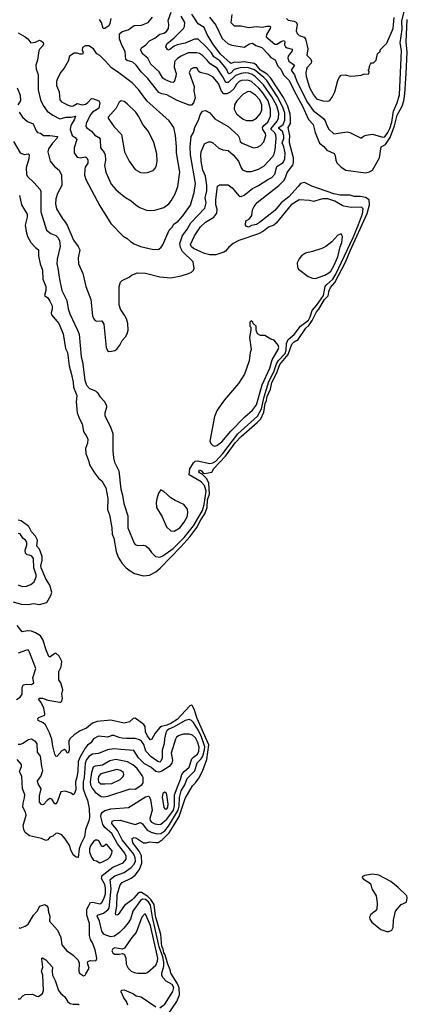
# Model space of a CAD drawing. Extents: x 1603745 to 1745082, y 385868 to 533966.
# Tile 500 of 646: x 1727340 to 1731146, y 454731 to 464392. Entities that reach past the tile are written whole.
import ezdxf

# ---------------------------------------------------------------- set-up
doc = ezdxf.new("R2010")
doc.units = 0

msp = doc.modelspace()

# ---------------------------------------------------------------- linework, layer by layer
at = {"layer": '0CON20XD'}
for points in [[(1727277.8, 463195), (1727344.2, 463085), (1727385, 463069.6), (1727424.3, 463074.3), (1727434.2, 463065), (1727430.4, 463025), (1727403, 462937), (1727405.6, 462875), (1727415, 462854.3), (1727480, 462795), (1727539.2, 462725), (1727547.4, 462707.4), (1727546.5, 462506.5), (1727602.9, 462325), (1727645.3, 462295.3), (1727695.5, 462275), (1727715.3, 462255), (1727731.6, 462225), (1727736.3, 462165), (1727708.3, 462041.7), (1727703.5, 461995), (1727715.4, 461955), (1727731.8, 461845), (1727754.6, 461735), (1727801.5, 461635), (1727815.3, 461555.3), (1727831.8, 461505), (1727908.7, 461345), (1727924.1, 461305), (1727942.7, 461085), (1727957.3, 461035), (1727978.5, 460855), (1727995, 460806.7), (1728025, 460771.4), (1728085, 460748.6), (1728105, 460732), (1728125, 460693.3), (1728168.3, 460648.3), (1728192.5, 460605), (1728192.5, 460585), (1728176.4, 460533.6), (1728176.4, 460505), (1728228.8, 460405), (1728253, 460333), (1728252.9, 460162.9), (1728261.2, 460091.2), (1728271.7, 460051.7), (1728312, 459965), (1728334, 459785), (1728347.6, 459727.6), (1728362.7, 459645), (1728400.8, 459525), (1728400.5, 459405), (1728465, 459256.7), (1728475, 459243.3), (1728495, 459233.3), (1728555, 459236.2), (1728578.3, 459228.3), (1728605, 459206), (1728634.4, 459165), (1728674.2, 459125), (1728715, 459118.5), (1728745, 459130.9), (1728845, 459201.6), (1728955, 459312.4), (1729045, 459425.9), (1729133.2, 459575), (1729151.5, 459635), (1729170.9, 459765), (1729155, 459821.5), (1729121.9, 459858.1), (1729004.7, 459925), (1729010.2, 459985), (1729044.9, 460045.1), (1729061.2, 460058.8), (1729085, 460063.9), (1729205, 460038.2), (1729235, 460043.7), (1729265, 460059.8), (1729335.2, 460135), (1729481.1, 460328.9), (1729675, 460502.4), (1729715, 460574.1), (1729738.8, 460691.2), (1729787.2, 460842.8), (1729835, 460937.6), (1729862.7, 461015), (1729881.3, 461048.7), (1729945, 461116.2), (1729955, 461148.6), (1729959.9, 461215), (1729976.4, 461253.6), (1730035, 461301.9), (1730095.6, 461384.4), (1730175, 461443.9), (1730192.1, 461475), (1730212.2, 461537.8), (1730255, 461587.3), (1730323.4, 461685), (1730340.3, 461775), (1730354.9, 461795.1), (1730415, 461844.9), (1730445, 461895.5), (1730615, 462253.6), (1730667.4, 462382.6), (1730706.1, 462486.1), (1730711.1, 462535), (1730695, 462551.5), (1730595, 462549.6), (1730523.2, 462563.2), (1730505, 462568.5), (1730435, 462611.2), (1730365, 462633.8), (1730313.3, 462635), (1730225, 462608.5), (1730185, 462617.1), (1730085, 462624.4), (1730005, 462576.4), (1729859.3, 462395), (1729835.9, 462375), (1729781.2, 462355), (1729734.1, 462315.9), (1729685, 462289.4), (1729490, 462225), (1729435.6, 462195), (1729391.8, 462158.2), (1729360.9, 462119.1), (1729345, 462109.3), (1729265, 462085.4), (1729205, 462084.7), (1729155, 462096.7), (1729045, 462146.2), (1729025, 462164.5), (1729016, 462185), (1729055, 462271.8), (1729115, 462358.5), (1729163.2, 462405), (1729245, 462455.5), (1729275.3, 462494.7), (1729278.1, 462531.9), (1729267, 462575), (1729265.3, 462625), (1729280.7, 462759.3), (1729301.7, 462771.7), (1729385, 462770), (1729425, 462741.4), (1729495, 462660.8), (1729515, 462655.6), (1729545, 462668.9), (1729625, 462734.6), (1729685, 462763.8), (1729775, 462822.5), (1729816, 462844), (1729845, 462874.6), (1729865, 462951.1), (1729925, 462991.8), (1729941.7, 463025), (1729945.2, 463085.2), (1729934.4, 463145), (1729915.9, 463185), (1729934.8, 463225), (1729932.8, 463252.8), (1729918.9, 463295), (1729885.2, 463325), (1729885.2, 463335), (1729926.4, 463365), (1729944.2, 463405), (1729942.4, 463475), (1729924.3, 463535), (1729871.1, 463635), (1729765, 463796.4), (1729738, 463825), (1729645, 463899.6), (1729575, 463922.9), (1729505, 463919.7), (1729445.3, 463904.7), (1729415, 463871.6), (1729395, 463860.2), (1729386, 463866), (1729372.5, 463902.5), (1729352.2, 463932.2), (1729305, 463988.9), (1729246.7, 464026.6), (1729223.5, 464065), (1729175, 464123.6), (1729091.8, 464201.8), (1729055, 464201.6), (1728965, 464161.5), (1728884.6, 464145.4), (1728857.1, 464132.9), (1728815, 464100.3), (1728795, 464094.3), (1728789.5, 464099.5), (1728776.2, 464126.2), (1728784.6, 464155), (1728855.4, 464214.6), (1728947.7, 464305), (1728959.3, 464325), (1728961.2, 464365), (1728923.5, 464425)], [(1727325, 464261.5), (1727394.5, 464224.5), (1727418, 464205), (1727447.5, 464165), (1727495, 464170.9), (1727535, 464190.6), (1727555, 464182.5), (1727568.7, 464168.7), (1727572.3, 464155), (1727566.2, 464135), (1727537.3, 464105), (1727528.2, 464085), (1727513.3, 463995), (1727498.5, 463945), (1727502.5, 463905), (1727521.9, 463855), (1727521.1, 463705), (1727544.4, 463605), (1727569.1, 463549.1), (1727609.4, 463495), (1727665, 463453.5), (1727735, 463417.8), (1727795, 463433.9), (1727845.2, 463434.8), (1727886.1, 463446.1), (1727877.1, 463415), (1727841.1, 463355), (1727835.5, 463315), (1727855, 463256.9), (1727885.5, 463235), (1727900, 463215), (1727874.4, 463135), (1727875.7, 463085), (1727905, 463044.4), (1727935, 463036.7), (1727985, 463046.5), (1727997.9, 463037.9), (1728007.8, 463015), (1728007.9, 462985), (1727981.8, 462945), (1727977.8, 462925), (1727975.6, 462865), (1727988.6, 462825), (1728128.1, 462565), (1728235, 462391.2), (1728355, 462268.8), (1728395.6, 462245.6), (1728427, 462217), (1728463.2, 462193.2), (1728527.3, 462167.3), (1728655, 462136), (1728705, 462141.2), (1728729.7, 462160.3), (1728745, 462183.3), (1728808.5, 462325), (1728835.5, 462355), (1728853.5, 462386.5), (1728895, 462413.5), (1728941.9, 462468.1), (1729017.8, 462572.2), (1729053.9, 462695), (1729066.2, 462785), (1729016.7, 463065), (1729014.7, 463145.3), (1729022.3, 463245), (1729044.8, 463285.2), (1729060, 463335), (1729098.2, 463415), (1729112.7, 463457.3), (1729135.7, 463494.3), (1729165, 463500), (1729207.1, 463477.1), (1729255, 463418.5), (1729385, 463344.5), (1729483.5, 463255), (1729495.5, 463235), (1729505.3, 463195.3), (1729525, 463179.1), (1729635, 463135.6), (1729675, 463140), (1729705, 463157.1), (1729735.9, 463194.1), (1729757.1, 463255), (1729753.1, 463275), (1729725.7, 463315), (1729723, 463335), (1729736.2, 463353.8), (1729776.9, 463385), (1729802, 463445), (1729802.7, 463515), (1729778.1, 463595), (1729727.8, 463675), (1729689.2, 463719.2), (1729615.9, 463785.9), (1729575, 463798.5), (1729516.3, 463793.7), (1729494.6, 463785), (1729469.8, 463760.2), (1729442.2, 463715), (1729405, 463680.3), (1729375, 463662.8), (1729345, 463663.3), (1729320, 463690), (1729292.4, 463765), (1729238.7, 463828.7), (1729195, 463853.9), (1729113.1, 463873.1), (1729098.1, 463885), (1729078.5, 463918.5), (1729045, 463920.9), (1729019.4, 463905), (1729004.5, 463874.5), (1729053.1, 463735), (1729049.4, 463695), (1729062, 463625), (1729045.6, 463574.4), (1729025.5, 463554.5), (1729005, 463551.9), (1728885, 463600), (1728785, 463654.4), (1728735, 463662.9), (1728705, 463678.2), (1728599.1, 463815), (1728535, 463877.9), (1728484, 463944), (1728450.8, 463975), (1728395, 463991.5), (1728382.2, 464002.3), (1728375, 464080), (1728341.2, 464141.2), (1728318.5, 464205), (1728318.1, 464251.9), (1728345, 464274.4), (1728405, 464291.1), (1728465, 464335.7), (1728535, 464339.5), (1728600.8, 464365), (1728642.1, 464415)], [(1727333.8, 463485), (1727367.3, 463435), (1727415, 463392.4), (1727471.4, 463371.4), (1727500, 463300), (1727515, 463285.6), (1727545, 463278.8), (1727575, 463254.7), (1727635, 463256), (1727710, 463245), (1727705.4, 463225), (1727661.2, 463178.8), (1727621.2, 463125), (1727617.3, 463095), (1727640, 463005), (1727681.6, 462951.6), (1727726.9, 462915), (1727751.5, 462865), (1727753.1, 462765), (1727712.2, 462685), (1727695, 462632.5), (1727691.1, 462585), (1727701.5, 462535), (1727761.8, 462435), (1727782.1, 462412.1), (1727806.2, 462376.2), (1727867.9, 462227.9), (1727915.4, 462165.4), (1727929.4, 462135), (1727914.4, 462055), (1727918.1, 461995), (1727960.2, 461900.2), (1727987.5, 461775), (1728036.9, 461645), (1728053.3, 461485), (1728065, 461458.8), (1728081.2, 461441.2), (1728095, 461433.3), (1728145, 461436.7), (1728166.2, 461405), (1728190, 461175), (1728202.5, 461145), (1728215, 461137.5), (1728241.7, 461138.3), (1728275, 461146.7), (1728295, 461160), (1728322.7, 461197.3), (1728346.2, 461245), (1728379.1, 461280.9), (1728395, 461310), (1728404.3, 461345.7), (1728400.8, 461410.8), (1728388.8, 461455), (1728368.3, 461491.7), (1728330.5, 461550.5), (1728318, 461595), (1728317, 461773), (1728330, 461815), (1728346.4, 461833.6), (1728415, 461866.7), (1728437.5, 461885), (1728495, 461908.6), (1728574.5, 461904.5), (1728715, 461868.5), (1728825, 461859.2), (1728925, 461878.8), (1728998.3, 461901.7), (1729026.7, 461915), (1729045.8, 461934.2), (1729052, 461955), (1729044.2, 462015), (1728937.8, 462117.8), (1728918.4, 462155), (1728911.3, 462195), (1728938.8, 462275), (1728981.4, 462328.6), (1729021.4, 462398.6), (1729156.1, 462543.9), (1729172.2, 462595), (1729160.9, 462645), (1729178.7, 462711.3), (1729178.4, 462765), (1729163, 462855), (1729138.6, 462915), (1729121.9, 463005), (1729117.9, 463065), (1729122.4, 463095), (1729155, 463174.2), (1729195, 463194), (1729215, 463194), (1729235, 463184.3), (1729295, 463132.5), (1729335, 463115.6), (1729385, 463108.1), (1729436.8, 463066.8), (1729487.8, 463005), (1729515, 462938.8), (1729528.9, 462918.9), (1729565, 462903.5), (1729615, 462900.9), (1729685, 462925.4), (1729736.5, 462953.5), (1729825, 463048.1), (1729839.3, 463075), (1729849.4, 463115), (1729857.7, 463225), (1729853, 463263), (1729840.8, 463285), (1729808.3, 463315), (1729809.6, 463325), (1729868.4, 463395), (1729879.4, 463425), (1729883.1, 463475), (1729864.2, 463545), (1729816.5, 463635), (1729733.4, 463753.4), (1729651.6, 463835), (1729620.7, 463855), (1729585.6, 463865.6), (1729555, 463868.9), (1729515, 463863.9), (1729458.4, 463845), (1729385, 463776.1), (1729365, 463774.3), (1729335, 463832.5), (1729280, 463915), (1729208.7, 463958.7), (1729178.5, 463998.5), (1729135, 464040), (1729105, 464058.8), (1729075, 464068), (1728995, 464065.4), (1728924, 464035), (1728888.7, 464011.3), (1728867, 463987), (1728860.5, 463975), (1728857.5, 463925), (1728874.7, 463865), (1728874, 463836), (1728856.9, 463783.1), (1728845, 463774.4), (1728825, 463777.3), (1728763.7, 463803.7), (1728745, 463817.8), (1728709.7, 463879.7), (1728626.2, 463956.2), (1728596.4, 464015), (1728549.6, 464055), (1728524.4, 464095), (1728535.3, 464114.7), (1728578.9, 464145), (1728615.8, 464184.2), (1728665, 464211.8), (1728715, 464251.1), (1728755, 464260.3), (1728781.1, 464275), (1728802, 464305), (1728805.3, 464345), (1728798.9, 464385), (1728825.8, 464465)], [(1730073.8, 462756.2), (1729983.4, 462655), (1729907.5, 462595), (1729845, 462518.2), (1729695, 462400.4), (1729665, 462383.8), (1729617.1, 462372.9), (1729585, 462357.5), (1729563.8, 462365), (1729556, 462375), (1729561.7, 462418.3), (1729593.9, 462436.1), (1729617.9, 462472.1), (1729625.6, 462525), (1729640.7, 462559.3), (1729672.3, 462597.7), (1729882.9, 462765), (1729931.6, 462815), (1729948, 462842), (1729966, 462894), (1730022.4, 462965), (1730029.5, 462990.5), (1730029.7, 463035), (1729989, 463185), (1729990, 463205), (1729992.4, 463252.4), (1729974.8, 463335), (1729997.1, 463372.9), (1729999.6, 463425), (1729994.9, 463465), (1729972.2, 463542.2), (1729928.6, 463628.6), (1729806.6, 463816.6), (1729768.8, 463858.8), (1729705.7, 463895), (1729665, 463944.8), (1729641.1, 463961.1), (1729545, 463979.6), (1729485, 463971.2), (1729445, 463975.2), (1729415, 463963.4), (1729405, 463967.4), (1729312.7, 464055), (1729235.9, 464155), (1729180, 464245), (1729152.5, 464315), (1729090.8, 464350.8), (1729028.9, 464445)], [(1729201.9, 464415), (1729265, 464337.1), (1729327.4, 464207.4), (1729386.3, 464156.3), (1729421.3, 464141.3), (1729542.8, 464122.8), (1729595, 464153.6), (1729625, 464161.1), (1729659, 464139), (1729717.5, 464117.5), (1729777.7, 464057.7), (1729805, 464020.8), (1729848.8, 463998.8), (1729873.4, 463935), (1729904.7, 463905), (1729929.9, 463849.9), (1729985.1, 463795.1), (1730035.9, 463694.1), (1730115, 463542.9), (1730173.8, 463413.8), (1730222.8, 463365), (1730241.2, 463285), (1730285, 463179.2), (1730325, 463146.2), (1730355, 463110), (1730427.9, 463077.9), (1730438.7, 463058.7), (1730444.3, 463015), (1730455, 462987.5), (1730496.2, 462945), (1730540.6, 462915), (1730735, 462889.4), (1730775, 462898.4), (1730803.8, 462915), (1730873.5, 463035), (1730889.6, 463145), (1730931.9, 463168.1), (1730977.1, 463235), (1731020.5, 463349.5), (1731045, 463455.8), (1731096, 463544), (1731110.4, 463595), (1731121.4, 463665), (1731135.4, 463865), (1731142.7, 464072.7), (1731134.4, 464175), (1731143.5, 464395)], [(1729422, 464442), (1729414, 464365), (1729445, 464332), (1729515, 464332.9), (1729585.5, 464315.5), (1729665, 464323.9), (1729725, 464318.8), (1729765, 464328.7), (1729798, 464328), (1729802.7, 464322.7), (1729800.4, 464305), (1729763.3, 464245), (1729760.8, 464225), (1729845, 464151.8), (1729865, 464152.3), (1729915, 464181.1), (1729936.8, 464186.8), (1729943.5, 464175), (1729940.9, 464145), (1729948.2, 464125), (1729965, 464114.7), (1730015, 464104.2), (1730016, 464085), (1729976.2, 464035), (1729971.2, 464015), (1729982.5, 463985), (1730038.8, 463945), (1730005.3, 463895), (1730039.4, 463849.4), (1730059.7, 463785), (1730165, 463577.7), (1730219.6, 463499.6), (1730322.8, 463422.7), (1730339.4, 463399.4), (1730355, 463354), (1730375, 463319.2), (1730425, 463272.5), (1730555, 463290.6), (1730580, 463285), (1730685, 463232.5), (1730697, 463233), (1730715, 463250), (1730740, 463260), (1730805, 463270), (1730905, 463237.9), (1730925, 463243.3), (1730955, 463284.2), (1730975, 463324.6), (1730993.9, 463385), (1731008.5, 463495), (1731047.2, 463575), (1731068.5, 463655), (1731089, 464091), (1731076.8, 464165), (1731094.5, 464295), (1731092.2, 464377.8), (1731119.1, 464485)], [(1729960, 464405), (1729975, 464385.8), (1730035, 464378.8), (1730058.5, 464365), (1730062.5, 464345), (1730053.3, 464283.3), (1730065.6, 464255), (1730085, 464237.3), (1730131.7, 464221.7), (1730144.7, 464204.7), (1730167.8, 464105), (1730160.6, 464045), (1730197.5, 464005), (1730205.5, 463985), (1730200.5, 463965), (1730160.3, 463919.7), (1730147.6, 463875), (1730151.2, 463835), (1730185.3, 463725), (1730222.9, 463652.9), (1730255, 463616.4), (1730315, 463596.2), (1730366.6, 463593.4), (1730385, 463599.2), (1730408.1, 463631.9), (1730432.5, 463685), (1730462.9, 463795), (1730476.2, 463825), (1730495, 463846.7), (1730535, 463851.2), (1730585, 463838.8), (1730635, 463840), (1730693, 463847), (1730715, 463857.5), (1730768.3, 463861.7), (1730770, 463885), (1730760, 463895), (1730770, 463905), (1730773, 463937), (1730783, 463957), (1730795, 463970), (1730815, 463970), (1730840, 463995), (1730853, 464057), (1730865, 464070), (1730880, 464075), (1730880, 464095), (1730945, 464162.5), (1731006.4, 464305), (1731016, 464414)], [(1728235.3, 464405), (1728225.4, 464354.6), (1728215, 464332.5), (1728175.9, 464304.1), (1728159.2, 464305), (1728142.9, 464365), (1728123.1, 464393.1)], [(1728625, 462519.2), (1728665, 462522.5), (1728755, 462550), (1728805, 462586), (1728826.9, 462613.1), (1728865, 462682), (1728892.5, 462755), (1728910.5, 462895), (1728878.2, 463085), (1728879.6, 463145), (1728869.2, 463255), (1728852.2, 463335), (1728808, 463398), (1728587.5, 463595), (1728506.2, 463706.2), (1728445, 463772.2), (1728311.7, 463871.7), (1728239.8, 463919.8), (1728178.5, 463988.5), (1728125, 464040), (1728097.9, 464057.9), (1728065.7, 464105.7), (1728017.5, 464135), (1727985, 464136.7), (1727955, 464117.5), (1727952.5, 464095), (1727962, 464065), (1727955.7, 464054.3), (1727935, 464051.9), (1727905, 464062), (1727875, 464063.8), (1727828.8, 464035), (1727815.7, 463984.3), (1727777.1, 463915), (1727743.6, 463876.4), (1727710.8, 463815), (1727702.1, 463785), (1727700.4, 463745), (1727726.2, 463685), (1727735.4, 463605.4), (1727750, 463585), (1727815, 463551.8), (1727845, 463542.9), (1727865, 463546.2), (1727905, 463568.4), (1727953.8, 463556.2), (1727985, 463562.2), (1728006.5, 463575), (1728045, 463617.1), (1728065, 463616.3), (1728116.7, 463596.7), (1728127.3, 463575), (1728116.8, 463525), (1728095, 463505.9), (1728055, 463485.9), (1728036.8, 463463.2), (1727993.6, 463375), (1727990, 463345), (1727999.1, 463329.1), (1728045, 463298.5), (1728077.4, 463257.4), (1728116.6, 463236.6), (1728129.6, 463219.6), (1728132.9, 463132.9), (1728168.3, 463088.3), (1728178, 463065), (1728181.4, 463015), (1728172.3, 462962.3), (1728184.5, 462895), (1728239.2, 462779.2), (1728284.7, 462724.7), (1728333, 462683), (1728378.3, 462648.3), (1728435, 462616), (1728483.2, 462573.2), (1728520.3, 462550.3), (1728585, 462524), (1728625, 462519.2)], [(1727314.5, 463724.5), (1727342.8, 463652.8), (1727347.7, 463595), (1727320.6, 463555)], [(1729625, 463401.8), (1729665, 463426.7), (1729701.1, 463468.9), (1729717.8, 463505), (1729718.8, 463555), (1729696.9, 463606.9), (1729655, 463652.8), (1729605, 463682.7), (1729582.4, 463687.6), (1729535, 463662.1), (1729470.8, 463595), (1729449.2, 463555), (1729446.2, 463515), (1729468.1, 463468.1), (1729535, 463415.5), (1729565, 463402.2), (1729625, 463401.8)], [(1728565, 462888), (1728595, 462894), (1728648.8, 462911.2), (1728672.3, 462937.7), (1728684, 462965), (1728690.8, 463005), (1728685.7, 463075), (1728657.6, 463187.6), (1728604.2, 463295), (1728548.9, 463365), (1728507.8, 463445), (1728480, 463485), (1728395, 463565.8), (1728365, 463588), (1728335, 463594.2), (1728315, 463583.8), (1728285.4, 463524.6), (1728207.5, 463435), (1728207.5, 463425), (1728265.4, 463345.4), (1728338.6, 463265), (1728370, 463095), (1728415, 463003.3), (1728472.4, 462922.4), (1728525, 462892), (1728565, 462888)], [(1727336.5, 462666.5), (1727358.9, 462575), (1727414.5, 462485), (1727414.6, 462455), (1727392, 462375), (1727401.9, 462311.9), (1727415.4, 462265), (1727449.7, 462205), (1727496.4, 462156.4), (1727525.6, 462135), (1727523.4, 462073.4), (1727540.4, 461995), (1727562.1, 461935), (1727566.1, 461845), (1727597.8, 461775), (1727596.4, 461733.6), (1727583.8, 461685), (1727615, 461662), (1727635, 461631.2), (1727657.1, 461585), (1727657.9, 461552.1), (1727648, 461515), (1727651.2, 461495), (1727725, 461412), (1727767.8, 461307.8), (1727789.2, 461165), (1727807.8, 461125), (1727824.6, 460995), (1727846.6, 460925), (1727865.2, 460835.2), (1727868.4, 460785), (1727900.4, 460705), (1727893.6, 460643.6), (1727905.6, 460535), (1727927.5, 460475), (1727954, 460425), (1727965, 460352.5), (1727999.7, 460299.7), (1728008, 460275), (1728006, 460235), (1727984.6, 460185.4), (1727987.9, 460135), (1728017.4, 460057.4), (1728023.5, 460025), (1728074.2, 459945.8), (1728115, 459893.3), (1728146.3, 459866.3), (1728186.9, 459796.9), (1728204, 459694), (1728202.9, 459585), (1728222.2, 459535), (1728244.5, 459405), (1728247.5, 459345), (1728262.5, 459305), (1728287.5, 459175), (1728307.7, 459117.7), (1728344.7, 459054.7), (1728384.7, 459014.7), (1728423.3, 458983.3), (1728468.3, 458958.3), (1728554.4, 458934.4), (1728615, 458941.3), (1728675, 458974), (1728720.2, 459009.8), (1728922, 459218), (1729010.9, 459319.1), (1729080.5, 459409.5), (1729118.2, 459485), (1729157.8, 459542.2), (1729180.7, 459605), (1729185, 459681.1), (1729202.6, 459737.4), (1729195.7, 459845.7), (1729177.7, 459887.7), (1729132.7, 459932.7), (1729105, 459946), (1729099.4, 459955), (1729104.4, 459975), (1729124.2, 459965), (1729141.9, 459941.9), (1729155, 459937.5), (1729227.7, 459952.3), (1729245, 459988.7), (1729360.2, 460109.8), (1729455, 460241.4), (1729515, 460302.2), (1729670.3, 460439.7), (1729705.9, 460474.1), (1729737.9, 460542.1), (1729748.8, 460625), (1729761.4, 460655), (1729768.3, 460695), (1729801.2, 460765), (1729815, 460832), (1729859.8, 460920.2), (1729895, 461007.2), (1729974.7, 461105), (1730010.5, 461209.5), (1730035, 461231.9), (1730075.1, 461254.9), (1730148.1, 461365), (1730177.2, 461392.8), (1730211.2, 461438.8), (1730253.5, 461525), (1730277.5, 461552.5), (1730333.7, 461645), (1730368.5, 461681.5), (1730377.8, 461735), (1730392.1, 461765), (1730435.4, 461814.6), (1730538.9, 462011.1), (1730585, 462125.2), (1730751.5, 462488.5), (1730772.7, 462575), (1730770.3, 462625), (1730735, 462645.5), (1730687.3, 462657.3), (1730625, 462658.4), (1730585, 462670.7), (1730485, 462669.3), (1730425, 462681.5), (1730207.8, 462757.8), (1730135, 462794.3), (1730098.2, 462785), (1730073.8, 462756.2)], [(1730245, 461853.3), (1730334.3, 461885.7), (1730375, 461907.5), (1730395, 461925.6), (1730425, 461975.6), (1730464.5, 462065), (1730487.3, 462162.7), (1730503.8, 462205), (1730510, 462265), (1730495, 462290), (1730463.6, 462276.4), (1730405, 462212.5), (1730345, 462166.7), (1730305, 462146.7), (1730215, 462116.7), (1730145, 462100), (1730106.1, 462073.9), (1730083.3, 462045), (1730063.3, 462005), (1730067, 461967), (1730077.5, 461945), (1730171.7, 461871.7), (1730215, 461856.7), (1730245, 461853.3)], [(1729255, 460208.6), (1729275, 460214.5), (1729325, 460250.8), (1729414.2, 460355.8), (1729551.6, 460495), (1729625, 460560.4), (1729665, 460612.1), (1729721.9, 460808.1), (1729795, 460973.1), (1729817.5, 461055), (1729879.1, 461155), (1729883.3, 461175), (1729877.3, 461197.3), (1729838.3, 461248.3), (1729805, 461257.5), (1729745, 461292.5), (1729703.6, 461293.6), (1729675, 461310), (1729662.5, 461345), (1729660, 461385), (1729631.7, 461411.7), (1729630, 461425), (1729611.7, 461438.3), (1729600, 461425), (1729600, 461385), (1729610, 461375), (1729610, 461345), (1729597.5, 461275), (1729613.3, 461155), (1729603.3, 461125), (1729592.5, 461045), (1729565, 460970), (1729546.1, 460913.9), (1729488.8, 460821.2), (1729349.7, 460660.3), (1729278.8, 460561.2), (1729251.2, 460498.8), (1729208, 460255), (1729215, 460232.5), (1729235, 460213.8), (1729255, 460208.6)], [(1728855, 459374.3), (1728911.4, 459405), (1728955, 459462.9), (1728985.6, 459515), (1728992, 459552), (1728988, 459588), (1728950, 459635), (1728865, 459672.5), (1728825, 459700), (1728755, 459762.5), (1728725, 459780), (1728703, 459747), (1728685, 459690), (1728680, 459655), (1728684.2, 459605), (1728740, 459515), (1728781.2, 459415), (1728825, 459378), (1728855, 459374.3)], [(1727275, 458681.2), (1727355, 458657.4), (1727425, 458652.6), (1727475, 458664), (1727535.2, 458654.8), (1727605.2, 458674.8), (1727645, 458741.9), (1727655.8, 458775), (1727635, 458844.6), (1727596.4, 458905), (1727550.7, 459015), (1727547.5, 459035), (1727561.3, 459085), (1727560.2, 459125), (1727535.1, 459195.1), (1727506.7, 459225), (1727514.2, 459285), (1727495.3, 459325.3), (1727455, 459367.9), (1727429.3, 459419.3), (1727355, 459473.3), (1727325, 459481.7)], [(1727326.2, 458846.2), (1727365, 458831.8), (1727405, 458832.5), (1727449.8, 458850.2), (1727480.8, 458875), (1727501.8, 458925), (1727501.1, 458945), (1727480, 459015), (1727474.6, 459105), (1727458.6, 459128.6), (1727435, 459137), (1727411.6, 459141.6), (1727396.6, 459156.6), (1727393.5, 459186.5), (1727409.2, 459235), (1727408.5, 459265), (1727395.6, 459285), (1727370.5, 459305), (1727345, 459345.6), (1727325, 459350.8)], [(1728796.2, 454633.8), (1728881, 454759), (1728909, 454825), (1728903.9, 454893.9), (1728886.7, 454936.7), (1728823.4, 455035), (1728818.3, 455068.3), (1728794.7, 455125), (1728769, 455215), (1728754.4, 455235), (1728748, 455275), (1728735, 455298.2), (1728724.7, 455414.7), (1728672.6, 455595), (1728658.4, 455708.4), (1728627.4, 455757.4), (1728598.5, 455788.5), (1728535, 455826.7), (1728515, 455826.9), (1728500.5, 455819.5), (1728458.8, 455771.2), (1728445, 455755.4), (1728368.5, 455701.5), (1728305, 455610.8), (1728294.2, 455604.2), (1728285, 455610), (1728281.8, 455621.8), (1728294.8, 455695.2), (1728295.3, 455805), (1728325, 455901.5), (1728344.5, 455925), (1728432.7, 455967.3), (1728473.4, 455996.6), (1728516.2, 456053.8), (1728540, 456115), (1728536.6, 456186.6), (1728512.4, 456232.4), (1728451.9, 456315), (1728443.6, 456356.4), (1728463.4, 456366.6), (1728485, 456361.1), (1728555, 456315.4), (1728584.7, 456315.3), (1728615, 456324.5), (1728675, 456316.7), (1728700.5, 456319.5), (1728737.1, 456342.9), (1728807.6, 456412.4), (1728857.9, 456492.1), (1728906.9, 456573.1), (1728965, 456749.6), (1729035, 456873.8), (1729066.2, 456903.8), (1729100.1, 456949.9), (1729133, 457017), (1729175.8, 457134.2), (1729197.6, 457275), (1729083.6, 457535), (1729056, 457616), (1729035, 457659.7), (1729025.7, 457665.7), (1729011.3, 457658.7), (1728885, 457526.5), (1728825, 457487.1), (1728785, 457469.2), (1728733.1, 457456.9), (1728714.6, 457445.4), (1728669.8, 457390.2), (1728638.7, 457331.3), (1728625, 457325.6), (1728595, 457360.9), (1728575, 457404.4), (1728571.5, 457455), (1728559.7, 457475), (1728475, 457539.5), (1728455, 457534.1), (1728417.4, 457502.6), (1728365, 457487.6), (1728235, 457517.2), (1728100, 457505), (1728055, 457488.2), (1727995, 457440.6), (1727935, 457412.9), (1727875, 457375.8), (1727835, 457339.4), (1727822.1, 457315), (1727826.4, 457225), (1727816, 457195), (1727805, 457198.8), (1727792.2, 457222.2), (1727775, 457230.8), (1727755, 457218.6), (1727705, 457162.5), (1727695, 457166), (1727684.6, 457185), (1727664.1, 457265), (1727655, 457333.8), (1727632.9, 457392.9), (1727592, 457472), (1727571.4, 457491.4), (1727521.2, 457515), (1727519.2, 457535), (1727526, 457545), (1727577.5, 457565), (1727585, 457570.6), (1727587.8, 457585), (1727577.2, 457637.2), (1727551.4, 457691.4), (1727524.3, 457725), (1727534.6, 457735.4), (1727564.6, 457735.4), (1727615, 457715.3), (1727735, 457694.4), (1727745, 457694.3), (1727755, 457703.8), (1727759.4, 457735), (1727754.4, 457775), (1727764.6, 457815.4), (1727745, 457884.2), (1727722.5, 457915), (1727723.2, 457995), (1727747.2, 458042.8), (1727754.4, 458095), (1727727.3, 458147.3), (1727695, 458174.5), (1727685, 458174.3), (1727635, 458138), (1727625, 458144), (1727595, 458216.2), (1727569.8, 458305), (1727545.1, 458345.1), (1727494.7, 458375.3), (1727455, 458392.8), (1727415, 458394.6), (1727365, 458384.5), (1727315, 458447.7)], [(1727307.4, 457722.6), (1727343.2, 457745), (1727365.3, 457775), (1727364.7, 457835.3), (1727375, 457864.4), (1727405, 457872.3), (1727455, 457869.6), (1727479.2, 457885), (1727468, 457935), (1727496.7, 458025), (1727436.8, 458186.8), (1727425, 458204), (1727405, 458207.1), (1727325.6, 458175.6)], [(1728715, 454694.6), (1728765, 454731.5), (1728844.2, 454855), (1728852.6, 454895), (1728836.9, 454925), (1728777.8, 454957.8), (1728744.3, 454994.3), (1728735.3, 455015), (1728735.3, 455035), (1728753.9, 455106.1), (1728755.1, 455145), (1728744.9, 455195), (1728708.6, 455295), (1728645.1, 455585), (1728625, 455704.3), (1728604.8, 455735), (1728575, 455760.5), (1728545, 455761.6), (1728525, 455749.5), (1728451.6, 455645), (1728428.9, 455565), (1728405, 455528.5), (1728360.7, 455479.3), (1728319.6, 455435), (1728271.3, 455398.7), (1728235, 455393.3), (1728185, 455407.7), (1728165, 455420), (1728147.2, 455447.2), (1728123.8, 455545), (1728098.9, 455595), (1728103.8, 455606.2), (1728163.7, 455626.3), (1728205, 455658.1), (1728216.8, 455675), (1728236.6, 455865), (1728228.7, 455955), (1728275, 455991.6), (1728365, 456023.8), (1728435, 456072.7), (1728464.3, 456105), (1728476, 456135), (1728475, 456169.2), (1728460, 456205), (1728344.7, 456344.7), (1728300.5, 456435), (1728246, 456505), (1728247.5, 456527.5), (1728265, 456535.3), (1728325, 456538.2), (1728475, 456496.1), (1728525, 456515.5), (1728545, 456501.5), (1728590.1, 456440.1), (1728630.4, 456420.4), (1728685, 456404.8), (1728725, 456406.8), (1728765, 456434), (1728800.8, 456479.1), (1728895, 456634.4), (1728904.1, 456674.1), (1728909.3, 456760.7), (1728925.2, 456825), (1728961, 456885), (1728982.5, 456945), (1729057.8, 457022.2), (1729081.1, 457098.9), (1729122.1, 457137.9), (1729138, 457165), (1729155, 457226.7), (1729157.2, 457257.2), (1729124.4, 457355), (1729095, 457416.4), (1729045, 457496.4), (1729025, 457516.2), (1729005, 457524.6), (1728965.8, 457515), (1728856.8, 457453.2), (1728805, 457431.5), (1728783.6, 457415), (1728774.2, 457395), (1728761.2, 457335), (1728758.1, 457285), (1728740, 457225), (1728737.2, 457145), (1728725, 457116.7), (1728715, 457107.8), (1728695, 457113.1), (1728630, 457160), (1728578.4, 457215), (1728559, 457279), (1728535, 457313.5), (1728515, 457327), (1728475, 457340), (1728385, 457337.5), (1728345, 457342.5), (1728315, 457347.9), (1728265, 457369.5), (1728245, 457368.5), (1728205, 457352.3), (1728115, 457361.8), (1728065.6, 457335), (1728036.7, 457295), (1728005, 457274.6), (1727982.1, 457245), (1727932.2, 457157.8), (1727915.4, 457114.6), (1727910.5, 457015), (1727901.7, 456958.3), (1727887.8, 456915), (1727889.3, 456835), (1727875, 456792), (1727865, 456786), (1727845, 456802), (1727787, 456823), (1727745, 456814), (1727706.5, 456713.5), (1727695, 456697.5), (1727685, 456699.2), (1727655, 456741.9), (1727635, 456748.5), (1727608.5, 456731.5), (1727575, 456690), (1727565, 456688.8), (1727552.3, 456692.3), (1727534.3, 456715), (1727533.4, 456775), (1727551.6, 456845), (1727521.8, 456895), (1727514.6, 456925), (1727548.8, 456965), (1727567.7, 457025), (1727556.2, 457065), (1727545.6, 457165), (1727515.6, 457205.6), (1727511.4, 457285), (1727497.4, 457307.4), (1727455, 457332.9), (1727425, 457325.6), (1727370.7, 457289.3), (1727345, 457279.1), (1727325, 457278.5)], [(1727990.7, 455030.7), (1728023.3, 455085), (1728006.2, 455135), (1728008.8, 455151.2), (1728035, 455160), (1728085, 455156.7), (1728093.9, 455166.1), (1728096.8, 455183.2), (1728080.8, 455265), (1728053, 455333), (1728033.3, 455365), (1728024.4, 455405), (1728024.6, 455525), (1728000, 455605), (1727998.9, 455665), (1728035, 455730.8), (1728056.8, 455733.2), (1728125, 455716.1), (1728145, 455730), (1728166.7, 455765), (1728182.6, 455815), (1728182.5, 455875), (1728175.2, 455905), (1728143.9, 455965), (1728149.7, 455995), (1728255, 456075.8), (1728355, 456120.3), (1728384.1, 456155), (1728384.2, 456185), (1728371.4, 456215), (1728300.7, 456305), (1728245, 456405.3), (1728177, 456467), (1728157, 456495), (1728136.1, 456575), (1728138.1, 456595), (1728151.1, 456615), (1728175, 456630.9), (1728235, 456648.8), (1728407.4, 456662.6), (1728575, 456765.6), (1728605, 456772.9), (1728615, 456764), (1728625, 456738.8), (1728641.1, 456635), (1728618.1, 456555), (1728621.6, 456535), (1728635, 456518.8), (1728665, 456500.8), (1728705, 456494.2), (1728725, 456497.5), (1728785, 456547.7), (1728850.9, 456635), (1728860.6, 456679.4), (1728859.7, 456785), (1728895, 456880.8), (1728919.8, 456935), (1728932.9, 456987.1), (1728954.1, 457015.9), (1729002.9, 457057.1), (1729031, 457139), (1729045, 457156.8), (1729085, 457184.8), (1729097.6, 457215), (1729102.5, 457255), (1729084.9, 457304.9), (1729065, 457344.1), (1729035, 457370), (1729005, 457380.3), (1728947.8, 457382.2), (1728905, 457367.8), (1728879.5, 457350.5), (1728868.1, 457331.9), (1728826, 457195), (1728840.2, 457125), (1728834.2, 457095.8), (1728806.7, 457063.3), (1728735, 457016.6), (1728707.4, 457007.4), (1728675, 457014.2), (1728628.8, 457058.8), (1728565, 457091.2), (1728505, 457148.8), (1728460, 457220), (1728332.2, 457232.2), (1728265, 457237.3), (1728200.9, 457229.1), (1728115, 457191.7), (1728055, 457185.2), (1728018.1, 457161.9), (1727993.3, 457125), (1727983.7, 457095), (1727972.8, 456955), (1727963.8, 456915), (1727964.4, 456845), (1727985, 456780), (1728006.8, 456735), (1728023.4, 456653.4), (1728024.7, 456565), (1728019.1, 456530.9), (1727985.3, 456444.7), (1727976.8, 456375), (1727938.9, 456301.1), (1727922.9, 456255), (1727915, 456172.5), (1727895, 456173.3), (1727868.8, 456195), (1727843.4, 456243.4), (1727830.8, 456285), (1727784.7, 456354.7), (1727752, 456392), (1727715, 456409.1), (1727695, 456406.4), (1727665, 456381.9), (1727635, 456371.4), (1727615, 456346), (1727595, 456338), (1727555, 456358.8), (1727435, 456383.5), (1727394.6, 456415), (1727381.1, 456445), (1727373.6, 456483.6), (1727401.8, 456585), (1727395.5, 456615), (1727372.1, 456665), (1727372.7, 456705), (1727387.7, 456755), (1727389.5, 456785), (1727367.1, 456847.1), (1727362.1, 456965), (1727339.2, 457015), (1727357.8, 457065), (1727358.9, 457085), (1727315, 457131.5)], [(1728166.3, 456766.3), (1728205, 456773.4), (1728425, 456845.6), (1728475, 456842.7), (1728538.5, 456885), (1728553.3, 456905), (1728551.1, 456955), (1728543.2, 456975), (1728493.9, 457045), (1728450.9, 457080.9), (1728399.3, 457109.3), (1728285, 457132.3), (1728225, 457120), (1728154, 457076), (1728082.3, 457067.7), (1728061.2, 457058.8), (1728043.7, 457005), (1728030.6, 456915), (1728034.4, 456885), (1728049.8, 456849.8), (1728082, 456812), (1728140.7, 456770.7), (1728166.3, 456766.3)], [(1728175, 456894.7), (1728245, 456898), (1728325.7, 456935), (1728356.7, 456965), (1728363.1, 456985), (1728358.6, 457005), (1728328, 457025), (1728293, 457033), (1728135, 456991.8), (1728113.9, 456965), (1728109.8, 456935), (1728114.2, 456915), (1728135, 456895.4), (1728175, 456894.7)], [(1728775, 456644.5), (1728785, 456648.1), (1728795, 456663.8), (1728797.1, 456695), (1728785, 456787.5), (1728778.8, 456805), (1728765, 456811.2), (1728745, 456798.8), (1728737.9, 456762.1), (1728755, 456663.3), (1728765, 456648), (1728775, 456644.5)], [(1728125, 456118.8), (1728145, 456124.4), (1728205, 456156.4), (1728225.4, 456175), (1728245, 456212), (1728246.5, 456235), (1728195, 456300), (1728185, 456300), (1728161.7, 456278.3), (1728145, 456277.5), (1728116.2, 456335), (1728105, 456342), (1728085, 456340.6), (1728065, 456326.7), (1728035, 456285.7), (1728025.4, 456255), (1728026.2, 456225), (1728045.7, 456175), (1728065, 456146), (1728095, 456140), (1728125, 456118.8)], [(1730965, 455444.5), (1730995, 455458.8), (1731007.5, 455485), (1731008.6, 455555), (1731030.6, 455645), (1731085, 455711.5), (1731138, 455732), (1731145.7, 455774.3), (1731140.5, 455795), (1731057.3, 455877.3), (1730985, 455934.5), (1730867.1, 455997.1), (1730805, 456006.2), (1730730, 455995), (1730705.7, 455985), (1730700.8, 455975), (1730710.9, 455960.9), (1730785, 455916.2), (1730795.7, 455865), (1730838.6, 455795), (1730850, 455725), (1730846, 455665), (1730831.2, 455645), (1730787.5, 455612.5), (1730774, 455585), (1730776, 455565), (1730795.8, 455535), (1730884.3, 455465), (1730945, 455444.5), (1730965, 455444.5)], [(1727334.2, 455484.2), (1727345, 455478.8), (1727395, 455495.8), (1727422.8, 455517.2), (1727474.7, 455605.3), (1727510.6, 455645), (1727536.7, 455695), (1727585, 455711.2), (1727606.6, 455696.6), (1727617.1, 455685), (1727622.9, 455635), (1727636.7, 455595), (1727632, 455545), (1727709.3, 455459.3), (1727744.4, 455385), (1727752.5, 455315), (1727799.3, 455259.3), (1727865, 455214.3), (1727913.3, 455163.3), (1727924, 455135), (1727920, 455055), (1727926.7, 455035), (1727965, 455008.8), (1727983.9, 455016.1), (1727990.7, 455030.7)], [(1728495, 455035.7), (1728575, 455036.9), (1728595, 455044.2), (1728675, 455113.6), (1728692.3, 455155), (1728696.3, 455185), (1728625, 455502.9), (1728575, 455613.8), (1728565, 455615.8), (1728538.9, 455585), (1728484.7, 455435), (1728440.9, 455385), (1728368.5, 455281.5), (1728345, 455272), (1728275, 455284.2), (1728253.8, 455275), (1728244, 455255), (1728254.4, 455234.4), (1728272.1, 455222.1), (1728318.3, 455221.7), (1728348, 455228), (1728369.2, 455219.2), (1728380.8, 455185), (1728385.6, 455125.6), (1728404, 455085), (1728435.6, 455055.6), (1728465, 455041.4), (1728495, 455035.7)], [(1727325, 454784), (1727345, 454784), (1727371.2, 454815), (1727395, 454825.7), (1727465, 454829.2), (1727505, 454809.2), (1727525, 454808), (1727565, 454836.2), (1727573.7, 454866.3), (1727566.6, 455015), (1727555.3, 455055), (1727565.8, 455095.8), (1727555.9, 455174.1), (1727557, 455183), (1727565, 455187.5), (1727595, 455167.5), (1727662.9, 455095), (1727657.3, 455055), (1727663.4, 455015), (1727689.1, 454965), (1727721.6, 454865), (1727745, 454835.5), (1727784.4, 454805), (1727813.3, 454753.3), (1727835, 454740), (1727865, 454733.3), (1727915, 454732.9), (1727924.5, 454724.5)], [(1728402.3, 454722.3), (1728388.6, 454758.6), (1728363.5, 454793.5), (1728336.4, 454853.6), (1728340, 454870), (1728365, 454872.5), (1728456.2, 454835), (1728483.3, 454815), (1728533.2, 454803.2), (1728676, 454705)]]:
    msp.add_lwpolyline(points, dxfattribs=at)

doc.saveas('drawing.dxf')
